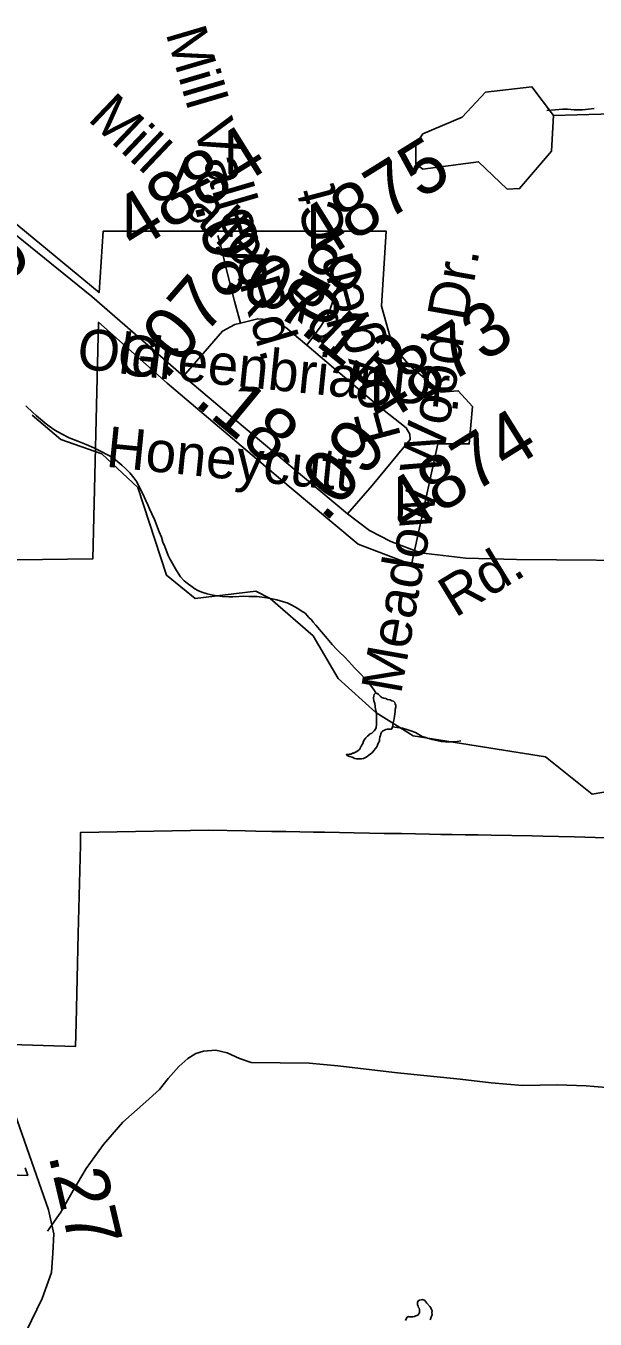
# Model space of a CAD drawing. Extents: x 2001466 to 31450019, y -30647475 to 847247.
# Drawn here: x 2068370 to 2071024, y 663620 to 669652 of the extents above; entities that cross this region are included whole.
import ezdxf

# ---------------------------------------------------------------- set-up
doc = ezdxf.new("R2010")
doc.units = 0
for name, color, linetype in [('Exist Boundary Political City Limit New', 7, 'Continuous'), ('Exist Hydrographic Creek Single Shore', 7, 'Continuous'), ('Exist Hydrographic Misc Water Feature', 7, 'Continuous'), ('Exist Road Non-System Type 51', 7, 'Continuous'), ('Exist Road Non-System Type 51 Label', 7, 'Continuous'), ('Exist Road Secondary Mileage Hundredths English Label', 7, 'Continuous'), ('Exist Road Secondary Type 51 Attributed', 7, 'Continuous'), ('Exist Road Secondary Type 51 Label', 7, 'Continuous'), ('Exist Road Secondary Type 51 Number Label', 7, 'Continuous'), ('Map Preparation Boundary City Limit Buffer Line', 7, 'Continuous')]:
    doc.layers.add(name, color=color, linetype=linetype)

msp = doc.modelspace()

# ---------------------------------------------------------------- linework, layer by layer
at = {"layer": 'Exist Boundary Political City Limit New'}
for points in [[(2070028.4, 668344), (2070050.2, 668694), (2068729.9, 668694), (2068710.9, 668408.2), (2068202, 668828.1)], [(2067739.9, 667154.2), (2068682.6, 667166.9), (2068708, 668269.6), (2069029, 667985.2), (2069598, 667503.9), (2069919, 667234.1), (2070167, 667139.3), (2070291, 667702.2), (2070436.9, 667702.2), (2070451.5, 667877.3), (2070385.9, 667950.2), (2070305.6, 667942.9), (2070159.6, 668066.9), (2070079.4, 668161.7), (2070028.4, 668344)], [(2068249.8, 664902.3), (2068601.1, 664891.6), (2068603.8, 665000), (2068614, 665416.3), (2068623.9, 665830), (2068624.9, 665890), (2069222.4, 665900.2), (2069391.6, 665897.2), (2069441.6, 665896.4), (2069516.6, 665895), (2069581.6, 665893.9), (2069646.6, 665892.8), (2069711.5, 665891.6), (2069762.4, 665890.7), (2069832.5, 665889.4), (2069899.9, 665888.2), (2069972.5, 665887), (2070040.6, 665885.8), (2070121.1, 665884.4), (2070186.2, 665883.2), (2070252.1, 665882.1), (2070304.6, 665881.1), (2070357.5, 665880.2), (2070417.9, 665879.1), (2070478.4, 665878.1), (2070538.9, 665876.9), (2070730.5, 665873.6), (2070780.8, 665872.7), (2070926.2, 665870.1), (2071419.1, 665853.6)], [(2067655.1, 664312.7), (2068378.8, 664290), (2068367, 664325.9)]]:
    msp.add_lwpolyline(points, dxfattribs=at)
at = {"layer": 'Exist Hydrographic Creek Single Shore'}
msp.add_lwpolyline([(2071243.2, 666109.3), (2071010, 666068.1), (2070793.1, 666243.1), (2070176.1, 666340.9), (2070001.2, 666449.5), (2069826.1, 666607.3), (2069709.2, 666806.5), (2069508.2, 666981.1), (2069442.2, 667015.3), (2069159.2, 666981.7), (2069025.1, 667089.4), (2068891.2, 667498.9), (2068724.1, 667656.6), (2068532.2, 667722.7), (2068399.1, 667837)], dxfattribs=at)
at = {"layer": 'Exist Hydrographic Misc Water Feature'}
msp.add_line((2070829.2, 669234.5), (2071504.2, 669253.6), dxfattribs=at)
for points in [[(2070829.2, 669234.5), (2070821.2, 669067.3), (2070671.3, 668893.2), (2070613.3, 668891.1), (2070480.2, 669018.5), (2070221.2, 668984.3), (2070188.2, 669008), (2070188.2, 669099.8), (2070221.2, 669148.4), (2070404.3, 669226.7), (2070512.2, 669342.6), (2070729.3, 669367.7), (2070829.2, 669234.5)], [(2070799, 669256.8), (2070837.2, 669260.7), (2070873.3, 669263), (2070894.8, 669262.9), (2070926.8, 669260.9), (2070948.9, 669260.8), (2070965.1, 669260.8), (2070993, 669263), (2071018.9, 669267.2)], [(2068370, 667880.5), (2068402.2, 667848.4), (2068418, 667834.6), (2068458.4, 667800.6), (2068478.3, 667784.6), (2068504.1, 667766.9), (2068536.3, 667748.6), (2068572.2, 667731), (2068612.4, 667714.7), (2068650.5, 667698.8), (2068686.6, 667683.2), (2068720.4, 667667.2), (2068750.6, 667651.2), (2068776.2, 667637.2), (2068798.4, 667619.2), (2068816.6, 667603.5), (2068836.5, 667585.5), (2068854.7, 667567.3), (2068872.4, 667543.5), (2068886.3, 667525.6), (2068898.6, 667501.4), (2068914.4, 667469.4), (2068926.7, 667441.6), (2068938.6, 667417.5), (2068946.6, 667399.6), (2068957.1, 667375.7), (2068969, 667349.6), (2068991.1, 667291.9), (2069002.8, 667267.8), (2069008.9, 667243.8), (2069017.1, 667223.9), (2069033.1, 667181.7), (2069041.1, 667165.9), (2069053.2, 667143.8), (2069067, 667119.8), (2069079.5, 667100), (2069091.4, 667082.1), (2069107.4, 667064.2), (2069121.1, 667052), (2069145.3, 667036.1), (2069157.2, 667026.2), (2069171.1, 667018), (2069189.4, 667010), (2069215.2, 667002.4), (2069243.7, 666996.5), (2069263.2, 666994.3), (2069285.1, 666990.6), (2069315.5, 666988.4), (2069335.4, 666988.2), (2069363.3, 666990.5), (2069383.2, 666992.4), (2069409.2, 666990.4), (2069447.1, 666990.8), (2069459.4, 666988.5), (2069493.3, 666984.6), (2069517.5, 666978.9), (2069539.2, 666974.8), (2069571.2, 666965.1), (2069587.6, 666961), (2069609.3, 666950.8), (2069637.6, 666935.1), (2069653.4, 666923), (2069671.5, 666913), (2069689.3, 666893.2), (2069701.8, 666881.2), (2069709.4, 666871.2), (2069721.5, 666857.1)], [(2069721.5, 666857.1), (2069773.8, 666795.3), (2069797.6, 666767.3), (2069819.9, 666743.3), (2069833.7, 666729.4), (2069855.8, 666709.4), (2069875.7, 666687.4), (2069890.1, 666671.4), (2069902.2, 666657.4), (2069929.8, 666629.7), (2069949.9, 666607.6), (2069965.9, 666589.7), (2069980.1, 666571.8), (2069989.9, 666557.7), (2070001.5, 666541.3), (2070004.1, 666537.7)], [(2070004.1, 666537.7), (2070001.5, 666541.3), (2069994.2, 666533.9), (2069991.8, 666527.8), (2069990.3, 666515.9), (2069992.2, 666503.8), (2069996.1, 666491.9), (2069997.9, 666477.8), (2070000.2, 666463.7), (2070002.2, 666452), (2070004.5, 666439.9), (2070004.5, 666429.8), (2070004.1, 666418), (2070004.3, 666403.8), (2070004.3, 666393.7), (2070002.4, 666379.7), (2070000.4, 666372), (2069994.2, 666364), (2069982.3, 666353.6), (2069972.5, 666347.8), (2069968.4, 666343.6), (2069962.6, 666339.6), (2069954.4, 666331.9), (2069948.5, 666323.9), (2069944.6, 666315.9), (2069940.3, 666305.6), (2069938.4, 666299.8), (2069934.5, 666293.5), (2069930.4, 666287.6), (2069928.8, 666281.8), (2069924.3, 666275.6), (2069918.6, 666271.6), (2069912.8, 666267.6), (2069906.7, 666263.7), (2069896.6, 666259.5), (2069892.7, 666259.7), (2069886.6, 666255.8), (2069878.6, 666255.8), (2069872.6, 666253.8), (2069864.4, 666253.4), (2069868.5, 666249.6), (2069880.6, 666243.7), (2069890.7, 666241.8), (2069896.6, 666237.6), (2069902.8, 666235.5), (2069910.6, 666233.9), (2069918.6, 666233.9), (2069924.5, 666233.8), (2069934.8, 666233.9), (2069944.4, 666235.6), (2069952.8, 666239.6), (2069960.6, 666243.7), (2069968.4, 666249.8), (2069976.6, 666255.9), (2069984.6, 666262), (2069992.6, 666271.8), (2070000.6, 666281.9), (2070006.5, 666289.9), (2070008.8, 666297.7), (2070012.7, 666306), (2070016.6, 666311.9), (2070018.4, 666317.7), (2070018.4, 666325.8), (2070020.3, 666334.1), (2070022.5, 666341.9), (2070024.4, 666350.1), (2070028.5, 666358), (2070032.2, 666361.9), (2070038.3, 666365.8), (2070048.4, 666370), (2070054.7, 666371.9), (2070066.6, 666372.1), (2070072.5, 666372), (2070076.2, 666373.9), (2070078.5, 666382.1)], [(2070078.5, 666382.1), (2070080.3, 666387.8), (2070082.2, 666401.7), (2070086.5, 666419.8), (2070088.5, 666432), (2070090.2, 666441.9), (2070092, 666455.8), (2070092, 666463.9), (2070094.1, 666473.8), (2070094.3, 666481.9), (2070092.2, 666489.9), (2070090.2, 666495.9), (2070084.4, 666502), (2070076.2, 666504.1), (2070068.4, 666508.1), (2070055.9, 666510), (2070048.1, 666514), (2070038.3, 666515.9), (2070030.1, 666520), (2070022.1, 666526.1), (2070014.1, 666533.7), (2070010, 666538), (2070004.1, 666537.7)], [(2070078.5, 666382.1), (2070100.2, 666380), (2070126.3, 666376), (2070146.2, 666370.2), (2070164.4, 666364.2), (2070186.4, 666356.4), (2070202.1, 666346.3), (2070218.1, 666338.1), (2070230.2, 666334.3), (2070242.3, 666330.4), (2070264.3, 666324.2), (2070278.6, 666320.5), (2070306.5, 666314.2), (2070326.6, 666312.4), (2070342.4, 666312.4), (2070358.4, 666312.4), (2070380.5, 666314.4), (2070398.2, 666316.5)], [(2070255.3, 663617.1), (2070259.4, 663629.1), (2070263.5, 663641), (2070263.2, 663650.8), (2070263.5, 663658.9), (2070261, 663664.9), (2070257.3, 663672.8), (2070253.2, 663679.1), (2070239.3, 663694.9), (2070229.4, 663707), (2070219.4, 663710.9), (2070213.4, 663710.6), (2070205.4, 663708.6), (2070199.3, 663704.7), (2070195.4, 663696.7), (2070195.4, 663686.6), (2070199.5, 663680.7), (2070201.1, 663674.8), (2070203.4, 663670.8), (2070205.2, 663664.8), (2070205.2, 663656.7), (2070205.6, 663649), (2070201.1, 663642.7), (2070197.6, 663638.8), (2070187.6, 663634.7), (2070181.2, 663632.8), (2070173.2, 663630.8), (2070169.3, 663630.5), (2070161.3, 663630.5), (2070155.4, 663630.6), (2070151.5, 663632.8), (2070147.4, 663628.6), (2070143.1, 663620.7), (2070139.2, 663612.8)]]:
    msp.add_lwpolyline(points, dxfattribs=at)
at = {"layer": 'Exist Road Non-System Type 51'}
msp.add_lwpolyline([(2068470.8, 664030.3), (2068532.6, 664119), (2068590.6, 664219.9), (2068650.7, 664322.6), (2068731, 664435), (2068821.1, 664539.2), (2068929.1, 664633), (2068992.3, 664691.7), (2069033.3, 664742.9), (2069082.4, 664797.9), (2069125.2, 664835), (2069161.6, 664858.3), (2069197.9, 664869.5), (2069256, 664874.3), (2069307.7, 664861.3), (2069365.2, 664836.1), (2069420.8, 664817), (2069690.7, 664813.5), (2069824.5, 664800.8), (2070101.8, 664769.2), (2070395.2, 664739.2), (2070538.9, 664722.3), (2070684.6, 664709.3), (2070846.7, 664712.1), (2070982.6, 664707.3), (2071132.3, 664696.3)], dxfattribs=at)
at = {"layer": 'Exist Road Secondary Type 51 Attributed'}
for points in [[(2067446.5, 669206.9), (2067504.2, 669211), (2067569.6, 669203.7), (2067677, 669168.8), (2067771.4, 669122.4), (2067832.4, 669073), (2067915.1, 669006.1), (2068261.4, 668727.3), (2068676.8, 668389.3)], [(2067446.5, 669206.9), (2067474, 669004.1), (2067515.1, 668668.2), (2067591.1, 668254.1), (2067645, 667943.6), (2067664, 667761.9), (2067661.9, 667400.6), (2067667.1, 667003.5), (2067705.1, 666671.8), (2067786.4, 666166.9), (2067860.3, 665913.4), (2068216, 664867.7), (2068474.6, 664130.4), (2068499.9, 664018.4), (2068495.7, 663927.6), (2068489.4, 663836.8), (2068445.1, 663716.3), (2068298.3, 663412.1)], [(2069369.7, 668265.9), (2069356.4, 668317), (2069343, 668368), (2069316.6, 668470.3), (2069303.7, 668521.4), (2069291, 668572.7), (2069278.8, 668624), (2069265.1, 668675)], [(2069679.5, 668163.3), (2069741.8, 668246.7), (2069779.8, 668303.7), (2069843.1, 668489.6)], [(2068676.8, 668389.3), (2069104.8, 668018.5)], [(2069104.8, 668018.5), (2069286.3, 668228.7), (2069343.3, 668259.4), (2069369.7, 668265.9)], [(2069369.7, 668265.9), (2069450.5, 668285.8), (2069514.8, 668280.5), (2069581.3, 668244.6), (2069679.5, 668163.3)], [(2069679.5, 668163.3), (2070010.4, 667881.2), (2070142.4, 667777.7), (2070160.3, 667747.1)], [(2069104.8, 668018.5), (2069335.4, 667824.2), (2069869, 667376.3)], [(2070160.3, 667747.1), (2070161.4, 667722.8), (2069984, 667508.4), (2069869, 667376.3)], [(2069869, 667376.3), (2069971.9, 667298.2), (2070071.1, 667247.5), (2070210.4, 667194.7), (2070421.5, 667169.3), (2070658, 667163), (2071402.1, 667156.6)]]:
    msp.add_lwpolyline(points, dxfattribs=at)
at = {"layer": 'Map Preparation Boundary City Limit Buffer Line'}
for points in [[(2070028.4, 668344), (2070050.2, 668694), (2068729.9, 668694), (2068710.9, 668408.2), (2068202, 668828.1)], [(2067739.9, 667154.2), (2068682.6, 667166.9), (2068708, 668269.6), (2069029, 667985.2), (2069598, 667503.9), (2069919, 667234.1), (2070167, 667139.3), (2070291, 667702.2), (2070436.9, 667702.2), (2070451.5, 667877.3), (2070385.9, 667950.2), (2070305.6, 667942.9), (2070159.6, 668066.9), (2070079.4, 668161.7), (2070028.4, 668344)], [(2068249.8, 664902.3), (2068601.1, 664891.6), (2068603.8, 665000), (2068614, 665416.3), (2068623.9, 665830), (2068624.9, 665890), (2069222.4, 665900.2), (2069391.6, 665897.2), (2069441.6, 665896.4), (2069516.6, 665895), (2069581.6, 665893.9), (2069646.6, 665892.8), (2069711.5, 665891.6), (2069762.4, 665890.7), (2069832.5, 665889.4), (2069899.9, 665888.2), (2069972.5, 665887), (2070040.6, 665885.8), (2070121.1, 665884.4), (2070186.2, 665883.2), (2070252.1, 665882.1), (2070304.6, 665881.1), (2070357.5, 665880.2), (2070417.9, 665879.1), (2070478.4, 665878.1), (2070538.9, 665876.9), (2070730.5, 665873.6), (2070780.8, 665872.7), (2070926.2, 665870.1), (2071419.1, 665853.6)], [(2067655.1, 664312.7), (2068378.8, 664290), (2068367, 664325.9)]]:
    msp.add_lwpolyline(points, dxfattribs=at)

# ---------------------------------------------------------------- texts
at = {"layer": 'Exist Road Non-System Type 51 Label'}
msp.add_text('Mill Valley Rd.', height=190, rotation=286.38458, dxfattribs=at).set_placement((2069020.2, 669618.6))
at = {"layer": 'Exist Road Secondary Mileage Hundredths English Label'}
for s, rotation, p in [('.08', 284.19732, (2069153.1, 668820.3)), ('.08', 58.47738, (2069721.2, 668147.9)), ('.07', 331.62794, (2069277.4, 668437.2)), ('.07', 49.18254, (2069019.1, 667994.3)), ('.13', 321.20533, (2069641.1, 668227.3)), ('.18', 320.4361, (2069149, 667889.5)), ('.09', 49.54111, (2069765.7, 667330.1)), ('.27', 283.25909, (2068473.7, 664384.1))]:
    msp.add_text(s, height=250, rotation=rotation, dxfattribs=at).set_placement(p)
at = {"layer": 'Exist Road Secondary Type 51 Label'}
for s, rotation, p in [('Mill Valley Rd.', 316.41869, (2068653, 669215)), ('Foxglen Ct', 104.93895, (2070120.4, 667734.5)), ('Meadow Wood Dr.', 79.95166, (2070118.8, 666531.1)), ('Old', 352.8162, (2068601.1, 668057.2)), ('Greenbriar Dr.', 354.21959, (2068789.8, 668027.8)), ('Honeycutt', 354.249, (2068739.1, 667596.2)), ('Rd.', 31.30859, (2070371.1, 666889.2))]:
    msp.add_text(s, height=190, rotation=rotation, dxfattribs=at).set_placement(p)
at = {"layer": 'Exist Road Secondary Type 51 Number Label'}
for s, p in [('4884', (2068876.6, 668596.7)), ('4875', (2069735.8, 668545.3)), ('2765', (2067773.4, 668146.2)), ('4873', (2070029.8, 667786.6)), ('4874', (2070140.5, 667275.2))]:
    msp.add_text(s, height=250, rotation=31.91803, dxfattribs=at).set_placement(p)

doc.saveas('drawing.dxf')
